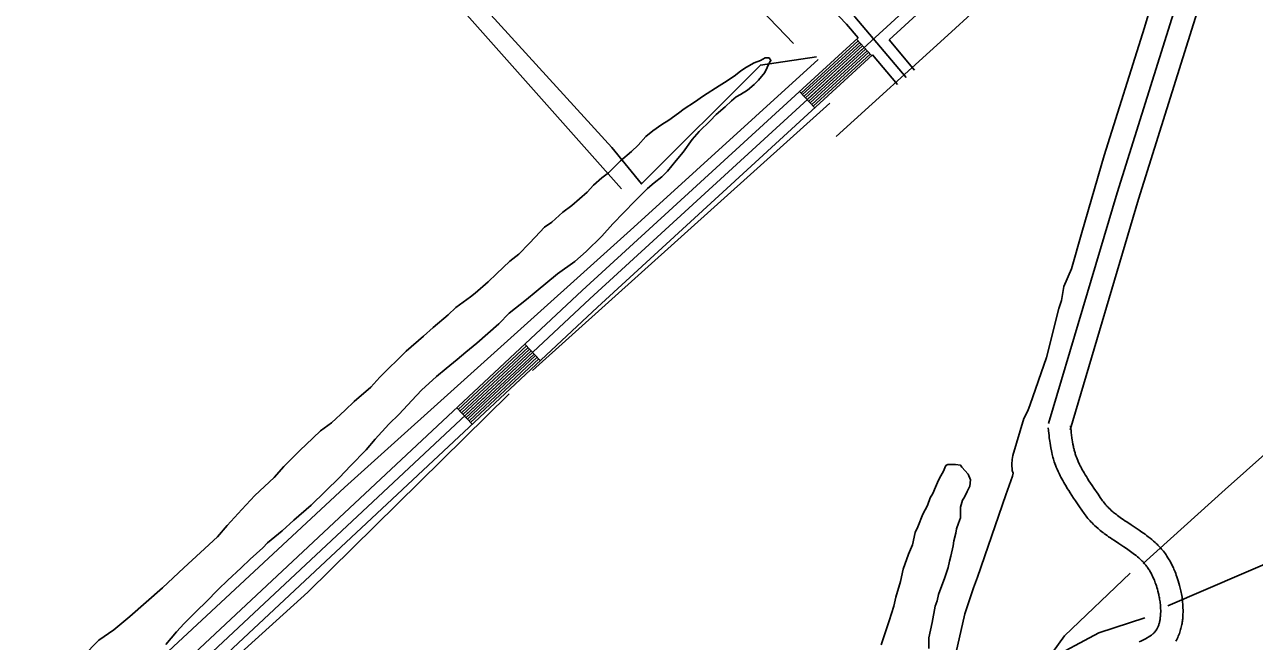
# Model space of a CAD drawing. Extents: x 3161514 to 3199414, y 831166 to 856601.
# Drawn here: x 3176450 to 3178098, y 843007 to 843833 of the extents above; entities that cross this region are included whole.
import ezdxf

# ---------------------------------------------------------------- set-up
doc = ezdxf.new("R2010")
doc.units = 0
for name, color, linetype in [('V-ROAD-CNTR', 7, 'Continuous'), ('V-SITE-VEGE', 7, 'Continuous'), ('V-TOPO-SHOR', 7, 'Continuous')]:
    doc.layers.add(name, color=color, linetype=linetype)

msp = doc.modelspace()

# ---------------------------------------------------------------- linework, layer by layer
at = {"layer": 'V-ROAD-CNTR'}
for p, q in [((3178064, 844229.9), (3177608.3, 843812.4)), ((3177585, 843791.2), (3177564.8, 843813.3)), ((3177608.3, 843812.4), (3177642.6, 843771.7)), ((3177586.2, 843792.1), (3177619.6, 843752.4)), ((3177508.8, 843721.2), (3177488.5, 843743.3)), ((3177141, 843382.7), (3177120.5, 843404.7)), ((3177049.7, 843297.4), (3177029.2, 843319.3))]:
    msp.add_line(p, q, dxfattribs=at)
for points in [[(3178894.1, 845010.6), (3178654.2, 844800.1), (3178465.3, 844628.5), (3178320.4, 844483.9), (3178136.8, 844325.9), (3178088.5, 844272.7), (3178059.4, 844218.9), (3178018.8, 844152.5), (3177992, 844104.2), (3177946.3, 844055.8), (3177867.8, 843984.2), (3177687.1, 843818.6), (3177537.3, 843682.8)], [(3177425.7, 844966.6), (3177331.8, 844886.2), (3176980.6, 844573.1), (3176944.4, 844536.6), (3176934.2, 844514.4), (3176937.6, 844494.4), (3176954.8, 844470.6), (3176997.3, 844426.9), (3177221.7, 844185.2), (3177427.2, 843963.6), (3177551.5, 843833.3), (3177566.9, 843815.1)], [(3177631.1, 843762), (3177562.7, 843843.3), (3177438.1, 843973.8), (3177232.7, 844195.4), (3177008.2, 844437.2), (3176966.3, 844480.3), (3176951.8, 844500.4), (3176949.8, 844512.3), (3176956.9, 844527.9), (3176991, 844562.3), (3177341.7, 844874.9), (3177435.5, 844955.2)], [(3178088.5, 844272.7), (3177207.4, 843465.4), (3176085.7, 842416.7)], [(3177822.2, 843298.4), (3177913.8, 843607.6), (3178070, 844104.6)], [(3177851, 843289.9), (3177942.5, 843598.9), (3178099.4, 844098.9)], [(3177566.9, 843815.1), (3177197.2, 843476.4), (3176074.9, 842427.2), (3176033.9, 842381.4), (3175989.8, 842341.1), (3175942.5, 842308.3), (3175893.9, 842274.8), (3175849.7, 842239), (3175806.8, 842202.2), (3175740.2, 842140.8), (3175673.6, 842079.9), (3175603.2, 842017.8), (3175532.6, 841955.6), (3175465.3, 841895.2), (3175398.5, 841834.2), (3175317.7, 841757.6), (3175238.2, 841679.7), (3175169.1, 841609.8), (3175100.6, 841539.9), (3175017, 841460.6), (3174930.4, 841385), (3174841.5, 841317.8)], [(3177566.9, 843811), (3177490.6, 843741.1)], [(3177569, 843808.8), (3177492.6, 843738.9)], [(3177570.9, 843806.6), (3177494.6, 843736.7)], [(3177572.9, 843804.3), (3177496.6, 843734.5)], [(3177586.2, 843792.1), (3177217.6, 843454.4), (3176096.4, 842406.2), (3176055.2, 842360.3), (3176008.6, 842317.6), (3175959.6, 842283.6), (3175911.9, 842250.7), (3175868.9, 842216), (3175826.7, 842179.8), (3175760.4, 842118.7), (3175693.7, 842057.6), (3175623, 841995.3), (3175552.6, 841933.2), (3175485.5, 841873), (3175418.9, 841812.2), (3175338.6, 841736), (3175259.3, 841658.5), (3175190.5, 841588.7), (3175121.6, 841518.5), (3175037.2, 841438.4), (3174949.4, 841361.7), (3174859.5, 841293.8)], [(3177574.9, 843802.1), (3177498.7, 843732.2)], [(3177576.9, 843799.8), (3177500.7, 843730)], [(3177579, 843797.7), (3177502.7, 843727.8)], [(3177581.2, 843795.6), (3177504.7, 843725.6)], [(3177583, 843793.3), (3177506.8, 843723.4)], [(3177122.5, 843402.5), (3177031.2, 843317.1)], [(3177124.6, 843400.3), (3177033.3, 843314.9)], [(3177126.6, 843398.1), (3177035.3, 843312.7)], [(3177128.7, 843395.9), (3177037.4, 843310.5)], [(3177130.7, 843393.7), (3177039.4, 843308.3)], [(3177132.8, 843391.5), (3177041.5, 843306.1)], [(3177134.8, 843389.3), (3177043.5, 843304)], [(3177136.9, 843387.1), (3177045.6, 843301.8)], [(3177138.9, 843384.9), (3177047.6, 843299.6)], [(3177896.3, 843151.3), (3177894.6, 843152.6), (3177892.9, 843153.9), (3177891.3, 843155.2), (3177889.9, 843156.4), (3177888.5, 843157.6), (3177886, 843159.8), (3177883.8, 843161.8), (3177881.9, 843163.6), (3177880.3, 843165.2), (3177878.9, 843166.7), (3177877.7, 843168), (3177876.6, 843169.2), (3177874.9, 843171.3), (3177873.5, 843172.9), (3177872.6, 843174.2), (3177871.2, 843176.1), (3177869.9, 843177.9), (3177866.7, 843182.5), (3177863.7, 843186.8), (3177858.1, 843194.9), (3177855.6, 843198.6), (3177853.3, 843202.1), (3177851.1, 843205.4), (3177849.1, 843208.5), (3177847.2, 843211.5), (3177845.5, 843214.3), (3177843.9, 843217), (3177842.4, 843219.5), (3177841.1, 843221.9), (3177839.8, 843224.2), (3177838.7, 843226.4), (3177837.6, 843228.4), (3177836.7, 843230.4), (3177835.8, 843232.2), (3177835, 843234), (3177833.6, 843237.2), (3177832.4, 843240.1), (3177831.4, 843242.7), (3177830.5, 843245), (3177829.8, 843247.1), (3177829.2, 843248.8), (3177828.7, 843250.5), (3177827.9, 843253.2), (3177827.4, 843255.3), (3177827, 843257), (3177826.4, 843259.4), (3177825.9, 843261.8), (3177825.2, 843265.7), (3177824.6, 843269.1), (3177824.1, 843272), (3177823.7, 843274.7), (3177823.1, 843279.2), (3177822.7, 843282.6), (3177822.4, 843285.2), (3177822, 843289), (3177821.7, 843292.8)], [(3177914.5, 843175.1), (3177913, 843176.3), (3177911.6, 843177.4), (3177910.3, 843178.5), (3177909.1, 843179.4), (3177908, 843180.3), (3177906, 843182.1), (3177904.4, 843183.6), (3177903, 843185), (3177901.8, 843186.2), (3177900.8, 843187.2), (3177899.9, 843188.1), (3177899.2, 843188.9), (3177898, 843190.4), (3177897.1, 843191.5), (3177896.5, 843192.3), (3177895.5, 843193.6), (3177894.5, 843195), (3177891.4, 843199.5), (3177888.4, 843203.9), (3177882.8, 843211.9), (3177880.4, 843215.4), (3177878.2, 843218.7), (3177876.2, 843221.8), (3177874.4, 843224.6), (3177872.7, 843227.3), (3177871.2, 843229.8), (3177869.8, 843232.2), (3177868.5, 843234.4), (3177867.3, 843236.4), (3177866.3, 843238.4), (3177865.3, 843240.2), (3177864.5, 843241.9), (3177863.7, 843243.5), (3177863, 843245), (3177862.3, 843246.3), (3177861.2, 843249), (3177860.2, 843251.3), (3177859.4, 843253.3), (3177858.8, 843255), (3177858.3, 843256.6), (3177857.8, 843257.9), (3177857.5, 843259.1), (3177856.8, 843261.2), (3177856.4, 843262.8), (3177856.2, 843263.9), (3177855.7, 843265.7), (3177855.4, 843267.5), (3177854.7, 843270.9), (3177854.2, 843274), (3177853.8, 843276.6), (3177853.4, 843278.9), (3177852.9, 843283.1), (3177852.5, 843286.1), (3177852.2, 843288.4), (3177851.9, 843291.9), (3177851.5, 843295.5)], [(3177992.4, 843006.8), (3177993.3, 843008.3), (3177994.2, 843010.1), (3177995.1, 843011.9), (3177995.9, 843013.6), (3177996.7, 843015.4), (3177997.4, 843017.1), (3177998, 843018.9), (3177998.5, 843020.6), (3177999, 843022.3), (3177999.5, 843024), (3177999.9, 843025.7), (3178000.3, 843027.3), (3178000.6, 843029), (3178000.9, 843030.6), (3178001.2, 843032.2), (3178001.4, 843033.8), (3178001.6, 843035.4), (3178001.8, 843036.9), (3178001.9, 843038.4), (3178002.1, 843040), (3178002.2, 843042.9), (3178002.3, 843045.8), (3178002.3, 843048.6), (3178002.2, 843051.3), (3178002.1, 843053.9), (3178001.9, 843056.5), (3178001.7, 843058.9), (3178001.5, 843061.3), (3178001.2, 843063.7), (3178000.9, 843065.9), (3178000.5, 843068.1), (3178000.2, 843070.1), (3177999.8, 843072.2), (3177999.4, 843074.1), (3177999, 843076), (3177998.5, 843077.9), (3177997.7, 843081.3), (3177996.8, 843084.6), (3177995.9, 843087.6), (3177995, 843090.4), (3177994.1, 843093), (3177993.2, 843095.4), (3177992.4, 843097.6), (3177991.6, 843099.7), (3177990.8, 843101.6), (3177990, 843103.4), (3177989.3, 843105), (3177988.5, 843106.6), (3177987.2, 843109.4), (3177985.9, 843111.8), (3177984.8, 843113.9), (3177983.8, 843115.7), (3177982.9, 843117.2), (3177982.1, 843118.6), (3177980.6, 843120.8), (3177979.5, 843122.5), (3177978.6, 843123.7), (3177977.3, 843125.5), (3177976, 843127.2), (3177974.8, 843128.7), (3177973.6, 843130.2), (3177972.4, 843131.6), (3177971.1, 843132.9), (3177969.9, 843134.2), (3177968.7, 843135.4), (3177967.5, 843136.6), (3177966.3, 843137.8), (3177965, 843138.9), (3177962.7, 843141), (3177960.3, 843143.1), (3177958, 843144.9), (3177955.7, 843146.7), (3177953.5, 843148.4), (3177951.4, 843150), (3177949.3, 843151.5), (3177947.2, 843152.9), (3177943.3, 843155.6), (3177939.6, 843158.1), (3177932.7, 843162.6), (3177926.8, 843166.5), (3177924.3, 843168.2), (3177922, 843169.8), (3177919.9, 843171.2), (3177917.9, 843172.6), (3177916.1, 843173.9), (3177914.4, 843175.2)], [(3177966.5, 843021.9), (3177967.1, 843023), (3177967.6, 843023.9), (3177968, 843024.8), (3177968.5, 843025.7), (3177968.9, 843026.7), (3177969.2, 843027.6), (3177969.6, 843028.6), (3177969.9, 843029.6), (3177970.2, 843030.6), (3177970.5, 843031.6), (3177970.7, 843032.6), (3177971, 843033.7), (3177971.2, 843034.7), (3177971.4, 843035.7), (3177971.5, 843036.8), (3177971.7, 843037.8), (3177971.8, 843038.9), (3177971.9, 843039.9), (3177972, 843041), (3177972.1, 843042), (3177972.2, 843044.1), (3177972.3, 843046.2), (3177972.3, 843048.2), (3177972.2, 843050.3), (3177972.2, 843052.2), (3177972, 843054.2), (3177971.9, 843056.1), (3177971.7, 843057.9), (3177971.4, 843059.7), (3177971.2, 843061.5), (3177970.9, 843063.1), (3177970.6, 843064.8), (3177970.3, 843066.4), (3177970, 843067.9), (3177969.7, 843069.4), (3177969.4, 843070.8), (3177968.7, 843073.7), (3177968, 843076.3), (3177967.2, 843078.7), (3177966.5, 843081), (3177965.8, 843083), (3177965.1, 843084.9), (3177964.4, 843086.7), (3177963.8, 843088.4), (3177963.2, 843089.9), (3177962.6, 843091.3), (3177962, 843092.6), (3177961.4, 843093.7), (3177960.4, 843095.9), (3177959.4, 843097.8), (3177958.6, 843099.3), (3177957.8, 843100.6), (3177957.2, 843101.8), (3177956.6, 843102.7), (3177955.5, 843104.4), (3177954.8, 843105.5), (3177954.2, 843106.3), (3177953.3, 843107.5), (3177952.4, 843108.7), (3177951.6, 843109.7), (3177950.8, 843110.6), (3177950, 843111.5), (3177949.2, 843112.5), (3177948.3, 843113.4), (3177947.5, 843114.2), (3177946.6, 843115.1), (3177945.7, 843116), (3177944.8, 843116.8), (3177943, 843118.4), (3177941.1, 843120), (3177939.3, 843121.5), (3177937.4, 843122.9), (3177935.6, 843124.4), (3177933.7, 843125.7), (3177931.9, 843127), (3177930.1, 843128.3), (3177926.5, 843130.8), (3177923, 843133.1), (3177916.2, 843137.5), (3177910.2, 843141.5), (3177907.5, 843143.3), (3177905, 843145.1), (3177902.6, 843146.7), (3177900.4, 843148.3), (3177898.3, 843149.8), (3177896.5, 843151.2)], [(3177943.5, 843005.8), (3177945.7, 843006.8), (3177947.5, 843007.8), (3177949.1, 843008.6), (3177951.9, 843010.2), (3177954, 843011.4), (3177955.4, 843012.2), (3177957.7, 843013.6), (3177959.9, 843015), (3177960.3, 843015.3), (3177960.7, 843015.6), (3177961.1, 843015.9), (3177961.5, 843016.2), (3177961.9, 843016.6), (3177962.2, 843016.8), (3177963, 843017.6), (3177963.7, 843018.3), (3177964.3, 843019), (3177965, 843019.8), (3177965.5, 843020.5), (3177966.1, 843021.3), (3177966.8, 843022.4)]]:
    msp.add_lwpolyline(points, dxfattribs=at)
at = {"layer": 'V-SITE-VEGE'}
for points in [[(3177303.9, 843698.9), (3177313.4, 843704.7), (3177326.3, 843713.9), (3177334, 843719.8), (3177347.8, 843729), (3177359.8, 843737.3), (3177380.5, 843750.7), (3177391.6, 843757.3), (3177402.8, 843764.8), (3177409.7, 843770.7), (3177417.5, 843775.7), (3177427.8, 843781.5), (3177436.3, 843784.8), (3177442.4, 843788.2), (3177447.5, 843788.1), (3177450, 843784.6), (3177448.2, 843782.1), (3177442.1, 843768.6), (3177433.4, 843758.5), (3177427.4, 843752.6), (3177418.7, 843745), (3177409.3, 843739.2), (3177403.3, 843735.9), (3177397.2, 843730.8), (3177388.6, 843722.4), (3177376.5, 843712.4), (3177368.8, 843704), (3177354.1, 843689.7), (3177344.6, 843678.7), (3177332.4, 843661.9), (3177322.9, 843650.9), (3177311.6, 843636.6), (3177303.8, 843629), (3177293.5, 843620.6), (3177284.9, 843613.1), (3177267.6, 843596.3), (3177238.2, 843566), (3177223.5, 843549.2), (3177202.7, 843529), (3177187.2, 843515.6), (3177164, 843498.9), (3177135.5, 843475.4), (3177122.6, 843464.5), (3177099.3, 843446.1), (3177085.5, 843431.8), (3177056.2, 843405.8), (3177041.5, 843394), (3177029.5, 843384), (3177014.8, 843372.3), (3177001.9, 843361.4), (3176982, 843342.9), (3176969.1, 843329.4), (3176951.8, 843310.9), (3176938, 843297.5), (3176919.8, 843277.3), (3176907.6, 843263), (3176886.9, 843241.9), (3176872.2, 843226), (3176834.2, 843189), (3176810.9, 843168.9), (3176795.4, 843154.6), (3176775.6, 843138.7), (3176769.5, 843131.9), (3176752.3, 843116.8), (3176740.2, 843105.1), (3176722, 843088.3), (3176709.9, 843076.5), (3176692.7, 843058.9), (3176681.4, 843047.9), (3176664.1, 843030.3), (3176653.8, 843019.3), (3176639.1, 843002.5)], [(3176528.1, 842986.1), (3176549.7, 843008), (3176569.5, 843022.2), (3176591, 843039.8), (3176635, 843078.4), (3176663.5, 843105.3), (3176685.9, 843125.4), (3176708.4, 843146.4), (3176721.3, 843161.6), (3176741.2, 843183.4), (3176758.5, 843202), (3176784.4, 843226.3), (3176797.4, 843240.6), (3176819.9, 843263.3), (3176826.8, 843270), (3176846.6, 843288.5), (3176861.3, 843299.4), (3176879.4, 843316.2), (3176891.5, 843327.9), (3176913.9, 843347.2), (3176926, 843360.7), (3176961.5, 843395.1), (3176984.7, 843415.3), (3176997.7, 843427), (3177017.5, 843443.8), (3177027.9, 843453.9), (3177047.7, 843468.1), (3177053.7, 843473.1), (3177071, 843488.2), (3177082.2, 843499.1), (3177100.3, 843515.9), (3177112.4, 843525.1), (3177126.2, 843539.4), (3177134, 843547.9), (3177146.9, 843561.3), (3177156.4, 843568), (3177171.1, 843581.4), (3177183.1, 843590.6), (3177203.8, 843608.2), (3177212.5, 843617.5), (3177223.7, 843627.6), (3177232.3, 843634.3), (3177248.7, 843650.2), (3177263.4, 843662.8), (3177272, 843671.2), (3177282.4, 843683), (3177291.9, 843690.5), (3177303.9, 843698.9)], [(3177597.7, 843002.1), (3177608.3, 843034.3), (3177614.6, 843053.8), (3177617.3, 843065.7), (3177623.6, 843086.9), (3177627.2, 843103.1), (3177634.3, 843123.4), (3177639.6, 843136.1), (3177643.2, 843152.3), (3177646.7, 843159.9), (3177653.8, 843176.8), (3177659.9, 843188.7), (3177663.4, 843198.9), (3177666.9, 843204.8), (3177670.5, 843213.2), (3177673.1, 843219.2), (3177676.6, 843225.9), (3177681, 843233.6), (3177684.5, 843242), (3177687.1, 843243.7), (3177697.3, 843243.6), (3177704.1, 843242.6), (3177705.8, 843240), (3177714.2, 843230.5), (3177717.5, 843222.8), (3177716.5, 843214.3), (3177713, 843207.5), (3177709.5, 843199.9), (3177706.9, 843195.7), (3177704.2, 843186.4), (3177704, 843171.9), (3177701.3, 843165.1), (3177698.7, 843157.5), (3177697.7, 843151.5), (3177695, 843141.3), (3177694.1, 843134.5), (3177691.3, 843120.9), (3177689.5, 843114.1), (3177687.7, 843105.6), (3177683.3, 843092.1), (3177674.4, 843069.2), (3177672.6, 843060.7), (3177670, 843053.9), (3177666.3, 843031.8), (3177661.7, 843011.4), (3177661.5, 842996.9)]]:
    msp.add_lwpolyline(points, dxfattribs=at)
at = {"layer": 'V-TOPO-SHOR'}
msp.add_line((3177528.9, 843727.7), (3177130.5, 843369.2), dxfattribs=at)
for points in [[(3177948.8, 843110.9), (3178058.5, 843210), (3178397.7, 843511.8), (3178548.7, 843645.3), (3178737.3, 843812.8), (3178974.4, 844027.5), (3179099.8, 844138.3), (3179250.2, 844269.5), (3179424.7, 844429.7), (3179565, 844556.5), (3179735.1, 844707.3), (3179915.1, 844867.9), (3180143.4, 845071.9), (3180334.4, 845243.7), (3180532.8, 845422.1), (3180753.2, 845618.1), (3180915.9, 845762.3), (3181002.9, 845836)], [(3176873.8, 844834.3), (3176499.8, 844484.6), (3176827.3, 844128.3), (3177037.6, 843887.1), (3177236.8, 843668), (3177276.6, 843619.3), (3177435.9, 843778.6), (3177511.2, 843789.7)], [(3177250, 843612.6), (3177035.4, 843853.9), (3176535.2, 844411.6), (3176482.1, 844469.2)], [(3177183.6, 844152.7), (3177382.8, 843909.2), (3177480.2, 843807.4)], [(3177687.1, 842953.2), (3177693.2, 842970.6), (3177709.7, 843043.4), (3177721.5, 843078.2), (3177726.8, 843092.8), (3177764.9, 843202.9), (3177773.8, 843227.9), (3177774.6, 843231.7), (3177773.3, 843235.5), (3177773, 843243.9), (3177773.2, 843250.1), (3177774.1, 843255.4), (3177789, 843305), (3177794.3, 843315.4), (3177797.3, 843323.7), (3177819.2, 843386.9), (3177835.9, 843452.4), (3177839.2, 843463), (3177842.7, 843481.9), (3177852.9, 843505.6), (3177866.7, 843554.4), (3177896.6, 843657.3), (3177950.6, 843828.7), (3178026, 844083.5)], [(3177981.7, 843054.1), (3178185.6, 843141.8), (3178375.7, 843233.8), (3178479.2, 843282.3), (3178623.6, 843350.4), (3178877.1, 843473.2), (3178966, 843512.5), (3179070.2, 843555.6), (3179210.3, 843608.8), (3179300.7, 843637.7), (3179461.7, 843680.9), (3179482.5, 843690.3), (3179496.5, 843697.5), (3179516.8, 843707.6), (3179573.2, 843728.5), (3179699.7, 843773.7), (3179774.7, 843800.1), (3179856.5, 843830.1)], [(3177513.2, 843785.8), (3177266.5, 843561.6), (3176878.8, 843212.9), (3176591.9, 842946.1), (3176278.5, 842658.4), (3176008, 842410.1)], [(3177099.5, 843338.2), (3176829.5, 843072.6), (3176320.5, 842612.3), (3176023.9, 842333.4), (3175926.5, 842244.9), (3175271.4, 841638.5), (3174979.3, 841372.9), (3174669.4, 841107.3), (3174470.3, 840921.4), (3174417.1, 840859.4), (3174399.4, 840779.8), (3174399.4, 840673.5), (3174403.9, 840558.4), (3174386.2, 840416.8), (3174368.5, 840244.2), (3174386.2, 840182.2)], [(3177819.2, 842980.7), (3177843.4, 843013.9), (3177931.5, 843097.8)], [(3177951.1, 843038), (3177889.3, 843017.9), (3177819.2, 842980.7)]]:
    msp.add_lwpolyline(points, dxfattribs=at)

doc.saveas('drawing.dxf')
